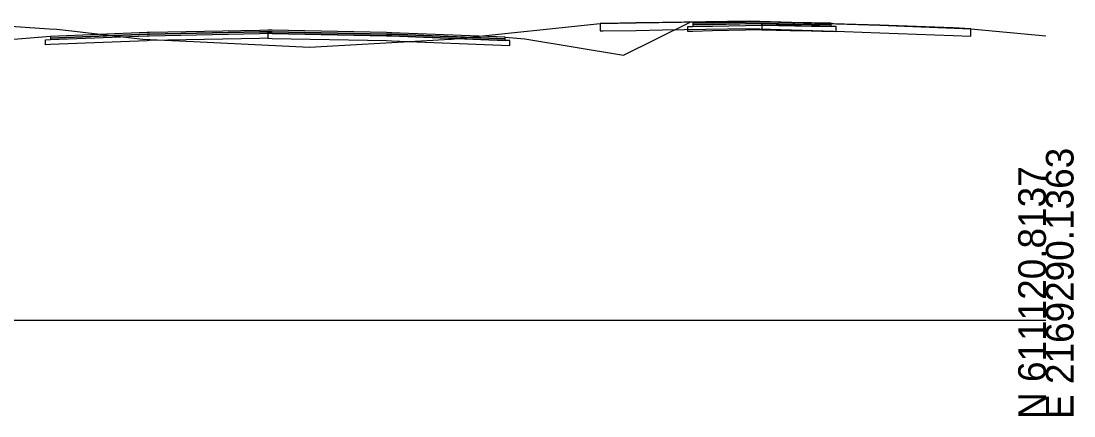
# Model space of a CAD drawing. Extents: x -26 to 1303, y -3010 to 12038.
# Drawn here: x 1196.3 to 1302.8, y 6490.3 to 6530.3 of the extents above; entities that cross this region are included whole.
import ezdxf

# ---------------------------------------------------------------- set-up
doc = ezdxf.new("R2010")
doc.units = 0
for name, color, linetype in [('RD_GPK_XS_Cell', 7, 'Continuous'), ('RD_XS_Base', 7, 'Continuous'), ('RD_XS_ExGround', 7, 'Continuous'), ('RD_XS_ExPaveRet', 7, 'Continuous'), ('RD_XS_Greenside', 7, 'Continuous'), ('RD_XS_Pave', 7, 'Continuous'), ('RD_XS_PaveOvlay_CP', 7, 'Continuous'), ('RD_XS_TieSlope', 7, 'Continuous')]:
    doc.layers.add(name, color=color, linetype=linetype)

msp = doc.modelspace()

# ---------------------------------------------------------------- linework, layer by layer
at = {"layer": 'RD_GPK_XS_Cell'}
msp.add_line((1150, 6500), (1300, 6500), dxfattribs=at)
at = {"layer": 'RD_XS_Base'}
for p, q in [((1221.25, 6529.23), (1221.25, 6529.24)), ((1221.25, 6529.24), (1221.25, 6529.21)), ((1221.25, 6529.08), (1221.25, 6529.23)), ((1221.25, 6529.21), (1221.25, 6528.58)), ((1263.76, 6529.77), (1264.26, 6529.78)), ((1263.76, 6529.27), (1263.76, 6529.77)), ((1264.26, 6529.28), (1263.76, 6529.27)), ((1264.26, 6529.78), (1266.26, 6529.82)), ((1266.26, 6529.32), (1264.26, 6529.28)), ((1266.26, 6529.82), (1271.26, 6529.92)), ((1271.26, 6529.42), (1266.26, 6529.32)), ((1271.26, 6529.99), (1271.26, 6530.08)), ((1271.26, 6530.08), (1271.26, 6529.71)), ((1271.26, 6529.92), (1271.26, 6529.99)), ((1274.1, 6529.86), (1271.26, 6529.92)), ((1271.26, 6529.92), (1271.26, 6529.42)), ((1271.26, 6529.71), (1271.26, 6529.42)), ((1271.26, 6529.42), (1274.1, 6529.36)), ((1276.26, 6529.82), (1274.1, 6529.86)), ((1274.1, 6529.36), (1276.26, 6529.32)), ((1277.11, 6529.8), (1276.26, 6529.82)), ((1276.26, 6529.32), (1277.32, 6529.3)), ((1278.26, 6529.78), (1277.11, 6529.8)), ((1277.32, 6529.3), (1278.76, 6529.27)), ((1278.55, 6529.77), (1278.26, 6529.78)), ((1278.76, 6529.77), (1278.55, 6529.77)), ((1278.76, 6529.48), (1278.76, 6529.77)), ((1278.76, 6529.27), (1278.76, 6529.48)), ((1198.75, 6528.42), (1199.24, 6528.44)), ((1198.75, 6528.41), (1198.75, 6528.42)), ((1198.75, 6527.92), (1198.75, 6528.41)), ((1199.24, 6528.44), (1199.25, 6528.44)), ((1199.25, 6528.44), (1209.01, 6528.83)), ((1209.01, 6528.33), (1199.25, 6527.94)), ((1209.01, 6528.83), (1209.25, 6528.84)), ((1209.25, 6528.34), (1209.01, 6528.33)), ((1209.25, 6528.84), (1220.41, 6529.06)), ((1220.41, 6528.56), (1209.25, 6528.34)), ((1220.41, 6529.06), (1221.25, 6529.08)), ((1221.25, 6528.58), (1220.41, 6528.56)), ((1221.25, 6529.08), (1221.25, 6529.06)), ((1221.25, 6529.08), (1221.25, 6529.08)), ((1221.68, 6529.07), (1221.25, 6529.08)), ((1221.25, 6529.08), (1221.25, 6529.08)), ((1221.25, 6529.06), (1221.25, 6528.58)), ((1221.25, 6528.58), (1221.68, 6528.57)), ((1233.25, 6528.84), (1221.68, 6529.07)), ((1221.68, 6528.57), (1233.25, 6528.34)), ((1233.75, 6528.82), (1233.25, 6528.84)), ((1233.25, 6528.34), (1233.77, 6528.32)), ((1245.25, 6528.36), (1233.75, 6528.82)), ((1233.77, 6528.32), (1245.75, 6527.84)), ((1245.27, 6528.36), (1245.25, 6528.36)), ((1245.75, 6528.34), (1245.27, 6528.36)), ((1245.75, 6528.32), (1245.75, 6528.34)), ((1245.75, 6527.84), (1245.75, 6528.32)), ((1199.24, 6527.94), (1198.75, 6527.92)), ((1199.25, 6527.94), (1199.24, 6527.94))]:
    msp.add_line(p, q, dxfattribs=at)
at = {"layer": 'RD_XS_ExGround'}
msp.add_lwpolyline([(1190.82, 6530.12), (1199.11, 6529.55), (1199.87, 6529.5), (1201.36, 6529.33), (1208.6, 6528.49), (1213.73, 6528.24), (1225.47, 6527.67), (1239.11, 6528.46), (1239.65, 6528.5), (1239.83, 6528.5), (1240.73, 6528.6), (1254.87, 6530.07), (1258.54, 6530.13), (1269.95, 6530.32), (1283.2, 6529.89), (1292.39, 6529.55), (1300, 6528.84)], dxfattribs=at)
at = {"layer": 'RD_XS_ExPaveRet'}
msp.add_line((1292.39, 6529.55), (1290.6, 6529.62), dxfattribs=at)
for points in [[(1283.2, 6529.89), (1279.63, 6530), (1269.95, 6530.32), (1261.18, 6530.18), (1258.54, 6530.13), (1255.2, 6530.08), (1254.87, 6530.07), (1254.87, 6529.46), (1254.87, 6529.32), (1255.2, 6529.33), (1258.54, 6529.38), (1261.18, 6529.43), (1269.95, 6529.57), (1279.63, 6529.25), (1283.2, 6529.14), (1290.6, 6528.87), (1292.39, 6528.8), (1292.39, 6529.36), (1292.39, 6529.55), (1290.6, 6529.62), (1283.2, 6529.89)], [(1269.95, 6530.32), (1261.18, 6530.18), (1258.54, 6530.13)], [(1290.6, 6529.62), (1283.2, 6529.89), (1279.63, 6530), (1269.95, 6530.32)], [(1258.54, 6530.13), (1255.2, 6530.08), (1254.87, 6530.07)], [(1254.87, 6530.07), (1254.87, 6529.46), (1254.87, 6529.32), (1255.2, 6529.33), (1258.54, 6529.38), (1261.18, 6529.43), (1269.95, 6529.57), (1279.63, 6529.25), (1283.2, 6529.14), (1290.6, 6528.87), (1292.39, 6528.8), (1292.39, 6529.36), (1292.39, 6529.55)]]:
    msp.add_lwpolyline(points, dxfattribs=at)
at = {"layer": 'RD_XS_Greenside'}
for p, q in [((1257.25, 6526.85), (1263.99, 6530.22)), ((1247.25, 6528.52), (1257.25, 6526.85))]:
    msp.add_line(p, q, dxfattribs=at)
at = {"layer": 'RD_XS_Pave'}
for p, q in [((1269.03, 6530.19), (1266.26, 6530.14)), ((1271.26, 6530.24), (1269.03, 6530.19)), ((1274.1, 6530.18), (1271.26, 6530.24)), ((1276.26, 6530.14), (1274.1, 6530.18)), ((1209.01, 6529.15), (1199.25, 6528.76)), ((1209.25, 6529.16), (1209.01, 6529.15)), ((1220.41, 6529.38), (1209.25, 6529.16)), ((1220.41, 6529.22), (1209.25, 6529)), ((1209.25, 6529), (1220.41, 6529.22)), ((1221.25, 6529.4), (1220.41, 6529.38)), ((1221.25, 6529.24), (1220.41, 6529.22)), ((1220.41, 6529.22), (1221.25, 6529.24)), ((1221.68, 6529.39), (1221.25, 6529.4)), ((1221.25, 6529.23), (1221.25, 6529.24)), ((1221.25, 6529.24), (1221.68, 6529.23)), ((1221.68, 6529.23), (1221.25, 6529.24)), ((1221.25, 6529.24), (1221.25, 6529.24)), ((1221.25, 6529.24), (1221.25, 6529.24)), ((1221.25, 6529.24), (1221.25, 6529.23)), ((1221.25, 6529.08), (1221.25, 6529.23)), ((1221.25, 6529.23), (1221.25, 6529.08)), ((1233.25, 6529.16), (1221.68, 6529.39)), ((1221.68, 6529.23), (1233.25, 6529)), ((1233.25, 6529), (1221.68, 6529.23)), ((1233.75, 6529.14), (1233.25, 6529.16)), ((1245.25, 6528.68), (1233.75, 6529.14)), ((1265.17, 6530.11), (1264.26, 6530.1)), ((1264.26, 6530.1), (1264.26, 6530.02)), ((1264.26, 6530.02), (1264.26, 6529.94)), ((1266.26, 6529.98), (1264.26, 6529.94)), ((1264.26, 6529.94), (1265.17, 6529.96)), ((1264.26, 6529.94), (1264.26, 6529.78)), ((1264.26, 6529.78), (1266.26, 6529.82)), ((1266.26, 6530.14), (1265.17, 6530.11)), ((1265.17, 6529.96), (1266.26, 6529.98)), ((1271.26, 6530.08), (1266.26, 6529.98)), ((1266.26, 6529.98), (1269.03, 6530.03)), ((1266.26, 6529.82), (1271.26, 6529.92)), ((1269.03, 6530.03), (1271.26, 6530.08)), ((1271.26, 6530.08), (1274.1, 6530.02)), ((1276.26, 6529.98), (1271.26, 6530.08)), ((1271.26, 6530.08), (1271.26, 6529.92)), ((1271.26, 6529.92), (1271.26, 6530.08)), ((1271.26, 6529.92), (1276.26, 6529.82)), ((1274.1, 6530.02), (1276.26, 6529.98)), ((1277.11, 6530.12), (1276.26, 6530.14)), ((1276.26, 6529.98), (1277.11, 6529.96)), ((1278.26, 6529.94), (1276.26, 6529.98)), ((1276.26, 6529.82), (1278.26, 6529.78)), ((1278.26, 6530.1), (1277.11, 6530.12)), ((1277.11, 6529.96), (1278.26, 6529.94)), ((1278.26, 6530), (1278.26, 6530.1)), ((1278.26, 6529.94), (1278.26, 6530)), ((1278.26, 6529.78), (1278.26, 6529.94)), ((1209.01, 6528.99), (1199.25, 6528.6)), ((1199.25, 6528.6), (1209.01, 6528.99)), ((1199.25, 6528.44), (1209.01, 6528.83)), ((1199.25, 6528.76), (1199.25, 6528.75)), ((1199.25, 6528.75), (1199.25, 6528.6)), ((1199.25, 6528.6), (1199.25, 6528.59)), ((1199.25, 6528.59), (1199.25, 6528.44)), ((1209.25, 6529), (1209.01, 6528.99)), ((1209.01, 6528.99), (1209.25, 6529)), ((1209.01, 6528.83), (1209.25, 6528.84)), ((1209.25, 6528.84), (1220.41, 6529.06)), ((1220.41, 6529.06), (1221.25, 6529.08)), ((1221.25, 6529.08), (1221.25, 6529.08)), ((1221.25, 6529.08), (1221.25, 6529.08)), ((1221.25, 6529.08), (1221.68, 6529.07)), ((1221.68, 6529.07), (1233.25, 6528.84)), ((1233.25, 6529), (1233.75, 6528.98)), ((1233.75, 6528.98), (1233.25, 6529)), ((1233.25, 6528.84), (1233.75, 6528.82)), ((1233.75, 6528.98), (1245.25, 6528.52)), ((1245.25, 6528.52), (1233.75, 6528.98)), ((1233.75, 6528.82), (1245.25, 6528.36)), ((1245.25, 6528.67), (1245.25, 6528.68)), ((1245.25, 6528.52), (1245.25, 6528.67)), ((1245.25, 6528.51), (1245.25, 6528.52)), ((1245.25, 6528.36), (1245.25, 6528.51))]:
    msp.add_line(p, q, dxfattribs=at)
at = {"layer": 'RD_XS_PaveOvlay_CP'}
for p, q in [((1266.26, 6530.14), (1271.26, 6530.24)), ((1271.26, 6530.24), (1276.26, 6530.14)), ((1209.01, 6529.15), (1199.25, 6528.76)), ((1209.25, 6529.16), (1209.01, 6529.15)), ((1220.41, 6529.38), (1209.25, 6529.16)), ((1221.25, 6529.4), (1220.41, 6529.38)), ((1221.68, 6529.39), (1221.25, 6529.4)), ((1233.25, 6529.16), (1221.68, 6529.39)), ((1233.75, 6529.14), (1233.25, 6529.16)), ((1245.25, 6528.68), (1233.75, 6529.14)), ((1264.26, 6530.1), (1266.26, 6530.14)), ((1276.26, 6530.14), (1278.26, 6530.1))]:
    msp.add_line(p, q, dxfattribs=at)
at = {"layer": 'RD_XS_TieSlope'}
for p, q in [((1199.25, 6528.76), (1193.25, 6528.28)), ((1245.25, 6528.68), (1247.25, 6528.52))]:
    msp.add_line(p, q, dxfattribs=at)

# ---------------------------------------------------------------- texts
at = {"layer": 'RD_GPK_XS_Cell'}
for s, p in [('E 2169290.1363', (1302.8, 6490)), ('N 611120.8137', (1300, 6490))]:
    msp.add_text(s, height=2.8, rotation=90, dxfattribs=at).set_placement(p)

doc.saveas('drawing.dxf')
